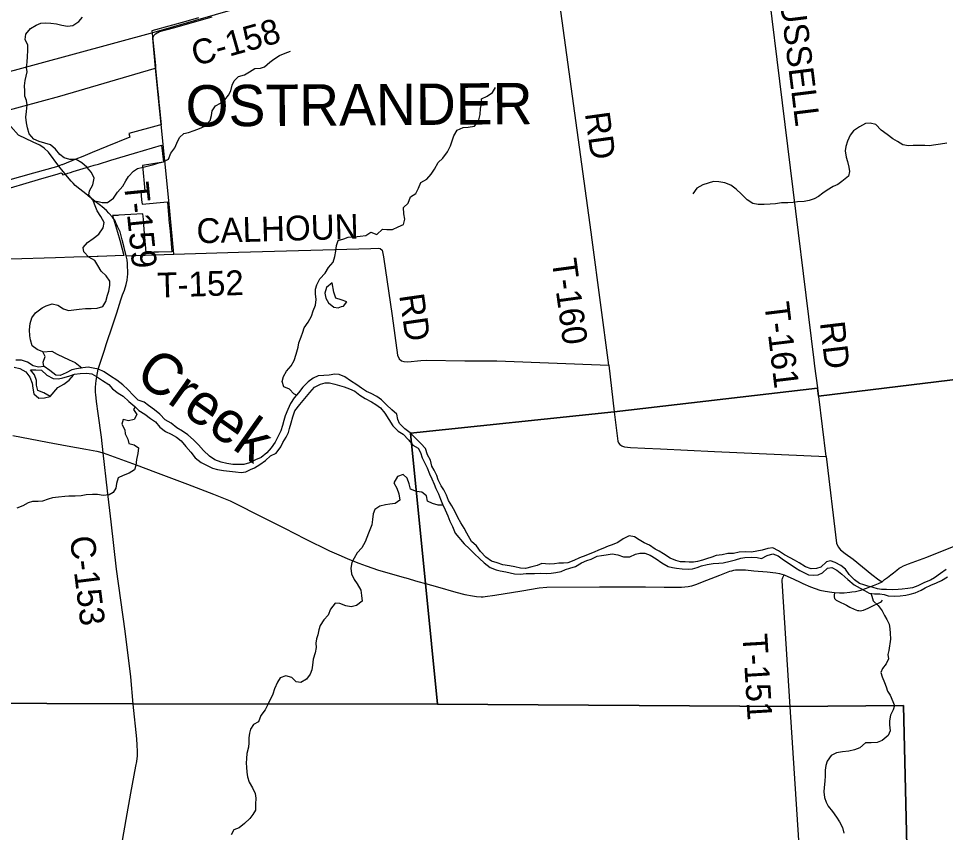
# Model space of a CAD drawing. Extents: x 114604 to 551442, y 316898 to 567001.
# Drawn here: x 147054 to 158267, y 488161 to 498003 of the extents above; entities that cross this region are included whole.
import ezdxf

# ---------------------------------------------------------------- set-up
doc = ezdxf.new("R2010")
doc.units = 0
for name, color, linetype in [('GE_P_Alignment_1000_Bearings', 7, 'Continuous'), ('GE_P_Alignment_1000_Cardinal_Points', 7, 'Continuous'), ('GE_P_Alignment_100_Cardinal_Points', 7, 'Continuous'), ('GE_P_Alignment_100_Stations', 7, 'Continuous'), ('GE_P_Alignment_500_Bearings', 7, 'Continuous'), ('GE_P_Alignment_500_Distances', 7, 'Continuous'), ('MT_X_Edge_Line', 7, 'Continuous'), ('PM_P_Cells', 7, 'Continuous'), ('PM_P_CL_Double_Solid', 7, 'Continuous'), ('PM_P_Crosswalk', 7, 'Continuous'), ('PM_P_Stop_Line', 7, 'Continuous'), ('RS_Raster1', 7, 'Continuous'), ('SH_Named_Boundary', 7, 'Continuous')]:
    doc.layers.add(name, color=color, linetype=linetype)

msp = doc.modelspace()

# ---------------------------------------------------------------- linework, layer by layer
at = {"layer": 'GE_P_Alignment_1000_Bearings'}
msp.add_lwpolyline([(136399, 494453), (140952, 495722), (143976, 496545), (146764, 497316), (148694, 497838), (152376, 498903), (154826, 499582), (157766, 500399), (159849, 501000), (164489, 502310), (165642, 502633), (167084, 502995)], dxfattribs=at)
at = {"layer": 'GE_P_Alignment_1000_Cardinal_Points'}
for points in [[(156721, 493537), (156688, 493801), (156680, 493871), (156041, 499053), (156001, 499451), (155703, 502302), (155696, 502369), (155695, 502498), (155705, 502522), (155744, 502540), (155902, 502553), (155973, 502558), (156001, 502568), (156021, 502609), (155978, 502976), (155969, 503047), (155876, 503583), (155853, 503752), (155810, 504052)], [(154195, 493811), (153992, 495329), (153979, 495420), (153490, 499006), (153469, 499140), (153456, 499218), (153175, 501510), (153162, 501603), (153119, 501902), (153106, 502050), (153099, 502092), (153094, 502128), (153086, 502157), (153066, 502201), (153013, 502300), (152996, 502384), (152983, 502487), (152935, 502892), (152916, 502997)], [(148931, 495154), (148871, 495802), (148709, 497405)], [(148357, 495135), (148931, 495154), (149715, 495178), (151315, 495224), (151411, 495226), (151429, 495221), (151451, 495204), (151469, 495122), (151573, 494410), (151639, 493931), (151658, 493887), (151685, 493864), (151715, 493855), (151765, 493852), (151922, 493866), (151990, 493870), (152453, 493864), (152839, 493863), (154195, 493811), (154260, 493246), (154304, 492893), (154313, 492873), (154329, 492852), (154338, 492844), (154351, 492835)], [(156822, 492705), (156733, 493434), (156721, 493532), (156721, 493537)], [(154351, 492835), (154360, 492830), (154385, 492822), (154456, 492815), (154631, 492807), (154818, 492799), (155474, 492766), (156822, 492705), (156950, 491657), (156967, 491614), (156997, 491579), (157055, 491532), (157149, 491466), (157378, 491280), (157459, 491214), (157502, 491191)], [(156388, 489680), (156290, 491204), (156291, 491217), (156294, 491230), (156298, 491243), (156302, 491252), (156315, 491276)], [(156924, 491062), (156921, 491024), (156921, 491019), (156920, 491012), (156922, 491005), (156923, 490999), (156926, 490991), (156933, 490981), (156946, 490970), (156969, 490959), (157069, 490908), (157111, 490886), (157163, 490860), (157204, 490846), (157218, 490843), (157238, 490842), (157254, 490843), (157274, 490849), (157331, 490873), (157387, 490900), (157455, 490932), (157481, 490944), (157493, 490955), (157506, 490970)]]:
    msp.add_lwpolyline(points, dxfattribs=at)
at = {"layer": 'GE_P_Alignment_100_Cardinal_Points'}
for points in [[(145410, 496420), (145709, 496507), (146070, 496612), (146084, 496616), (146370, 496700), (146417, 496720), (146587, 496795), (146838, 496869), (147554, 497063), (148694, 497401), (148709, 497405)], [(147543, 496218), (147417, 496388), (147365, 496437), (147313, 496471), (147231, 496510), (147054, 496594), (146959, 496698), (146886, 496797), (146865, 496829)]]:
    msp.add_lwpolyline(points, dxfattribs=at)
at = {"layer": 'GE_P_Alignment_100_Stations'}
for points in [[(149230, 498011), (149079, 497969), (148668, 497856), (148671, 497824), (148709, 497434), (148712, 497396), (148739, 497118), (148742, 497093), (148751, 496988), (148758, 496919), (148779, 496718), (148776, 496718), (148760, 496713), (148388, 496614), (148402, 496567), (148123, 496455), (147944, 496382), (147830, 496336), (147748, 496303), (147583, 496236), (147574, 496233), (147555, 496225), (147545, 496221), (147514, 496211), (147512, 496211), (147235, 496132), (146789, 496007)], [(146804, 495911), (147294, 496056), (147534, 496127), (147570, 496138), (147577, 496129), (147590, 496112), (147620, 496122), (147622, 496123), (147650, 496133), (147684, 496143), (147714, 496152), (147918, 496213), (147970, 496228), (148022, 496244), (148171, 496289), (148458, 496374), (148783, 496471), (148803, 496303), (148807, 496266), (148803, 496265), (148553, 496225), (148581, 495921), (148533, 495917), (148543, 495809), (148548, 495757), (148855, 495787), (148860, 495728), (148873, 495580), (148874, 495569), (148887, 495432), (148910, 495183), (148747, 495178), (148692, 495177), (148597, 495174), (148575, 495451), (148565, 495576), (148559, 495642), (148266, 495624), (148255, 495623), (148225, 495621), (148190, 495620), (148251, 495420), (148281, 495324), (148329, 495137), (148018, 495126), (148005, 495125), (147910, 495123), (147723, 495117), (147500, 495111), (146955, 495095)]]:
    msp.add_lwpolyline(points, dxfattribs=at)
at = {"layer": 'GE_P_Alignment_500_Bearings'}
for points in [[(148709, 497405), (148680, 497766), (148692, 497798), (148710, 497819), (148758, 497846), (148927, 497892), (149395, 498022)], [(147626, 496113), (147617, 496124), (147594, 496154), (147543, 496218)], [(148236, 495522), (148223, 495556), (148192, 495600), (148148, 495651), (148116, 495680), (148065, 495727), (148046, 495741), (147998, 495779), (147919, 495841), (147866, 495883), (147796, 495939), (147740, 495986), (147714, 496011), (147689, 496038), (147626, 496113)], [(148079, 492753), (148058, 492942), (148019, 493226), (147998, 493372), (147988, 493458), (147986, 493482), (147986, 493546), (147993, 493628), (148009, 493720), (148019, 493765), (148040, 493835), (148088, 493979), (148119, 494075), (148191, 494288), (148241, 494445), (148293, 494601), (148313, 494663), (148334, 494719), (148354, 494788), (148366, 494838), (148371, 494881), (148374, 494913), (148372, 495039), (148366, 495084), (148357, 495135), (148333, 495233), (148306, 495329), (148282, 495423), (148266, 495457), (148252, 495488), (148237, 495517), (148236, 495522)], [(146984, 492959), (147405, 492880), (147642, 492837), (147867, 492794), (148000, 492771), (148079, 492753)], [(148079, 492753), (148257, 492687), (148477, 492607), (148711, 492517), (149098, 492374), (149414, 492253), (149613, 492170), (149777, 492090), (149876, 492039), (150273, 491839), (150521, 491712), (150817, 491567), (150957, 491504), (151036, 491470), (151169, 491417), (151259, 491383), (151407, 491333), (151539, 491297), (151717, 491244)], [(148439, 489711), (148412, 490042), (148342, 490594), (148239, 491343), (148173, 491918), (148131, 492291), (148079, 492753)], [(157605, 491277), (157637, 491302), (157679, 491334), (157707, 491355), (157730, 491369), (157761, 491385), (157820, 491409), (158041, 491490), (158392, 491630)], [(151717, 491244), (151737, 491238), (151885, 491196), (151978, 491170), (152122, 491131), (152344, 491067), (152452, 491039), (152544, 491020), (152593, 491013), (152651, 491009), (152675, 491010), (152699, 491012), (152817, 491031), (153141, 491084), (153351, 491117), (153443, 491125), (154083, 491130), (154499, 491130), (154640, 491130), (154866, 491128), (155007, 491127), (155072, 491127), (155115, 491129), (155155, 491133), (155174, 491137), (155199, 491143), (155248, 491159), (155381, 491212), (155538, 491273), (155660, 491319), (155682, 491326), (155705, 491331), (155728, 491335), (155751, 491337), (155774, 491338), (155846, 491335), (155950, 491324), (156111, 491311), (156215, 491301), (156259, 491294), (156315, 491276), (156433, 491225), (156508, 491189)], [(156508, 491189), (156541, 491173), (156635, 491129), (156690, 491109), (156748, 491092), (156813, 491077), (156891, 491066), (156924, 491062), (156985, 491060), (157043, 491060), (157108, 491067), (157135, 491071), (157177, 491076), (157244, 491092), (157313, 491113), (157353, 491129), (157395, 491147), (157455, 491171), (157502, 491191), (157529, 491220), (157564, 491245), (157605, 491277)], [(148900, 478489), (148535, 482046), (148425, 483006), (148043, 486359), (148038, 486436), (148040, 486532), (148040, 486558), (148138, 487100), (148283, 487904), (148357, 488317), (148414, 488634), (148473, 488962), (148483, 489020), (148491, 489089), (148492, 489143), (148490, 489217), (148483, 489292), (148439, 489711)], [(157019, 480444), (156805, 483461), (156622, 486225), (156527, 487571), (156388, 489680)]]:
    msp.add_lwpolyline(points, dxfattribs=at)
at = {"layer": 'GE_P_Alignment_500_Distances'}
for points in [[(159278, 493746), (156732, 493437), (156720, 493535), (154259, 493249), (151794, 492989), (151977, 491173), (152124, 489710), (148438, 489714), (142185, 489740), (140166, 489732), (139139, 489746), (136828, 489751), (136500, 489751), (136461, 491962), (136432, 496959), (136319, 503545), (136279, 515744)], [(158051, 472861), (157971, 479550), (157950, 481710), (157758, 489695), (156387, 489683), (152124, 489710), (151977, 491173), (151794, 492989), (154259, 493249), (156720, 493535), (156732, 493437), (159278, 493746)], [(134957, 484465), (137248, 484988), (138543, 485289), (138618, 485302), (139717, 485546), (139139, 489746), (140166, 489732), (142185, 489740), (148438, 489714), (152124, 489710), (156387, 489683), (157758, 489695), (157950, 481710), (157971, 479550), (158051, 472861)]]:
    msp.add_lwpolyline(points, dxfattribs=at)
at = {"layer": 'MT_X_Edge_Line'}
for points in [[(150846, 494808), (150778, 494750), (150760, 494682), (150773, 494620), (150803, 494566), (150867, 494512), (150919, 494506), (150961, 494519)], [(150961, 494519), (150983, 494526), (151027, 494578), (150957, 494602), (150891, 494622), (150868, 494696), (150846, 494808)]]:
    msp.add_lwpolyline(points, dxfattribs=at)
at = {"layer": 'PM_P_Cells'}
for points in [[(147361, 493795), (147352, 493849), (147376, 493915), (147348, 493971), (147278, 493999), (147220, 494047), (147198, 494117), (147192, 494167), (147188, 494240), (147195, 494314), (147215, 494384), (147259, 494444), (147339, 494506), (147389, 494528), (147461, 494553), (147531, 494539), (147599, 494493), (147657, 494471), (147723, 494479), (147787, 494489), (147863, 494495), (147933, 494496), (148005, 494500), (148072, 494520), (148110, 494580), (148130, 494656), (148148, 494708), (148160, 494776), (148158, 494827), (148114, 494891), (148054, 494949), (148015, 495017), (147975, 495077), (147905, 495118), (147845, 495182), (147837, 495233), (147889, 495295), (147957, 495343), (148026, 495397), (148076, 495471), (148088, 495538), (148050, 495608), (148004, 495676), (147982, 495740), (147954, 495810), (147905, 495868), (147913, 495920), (147951, 495994), (147967, 496072), (147937, 496140), (147879, 496204), (147819, 496260), (147749, 496298), (147675, 496298), (147605, 496318), (147553, 496358), (147500, 496422), (147440, 496476), (147370, 496496), (147304, 496518), (147238, 496545), (147182, 496607), (147164, 496680), (147150, 496742), (147144, 496812), (147150, 496880), (147159, 496960), (147151, 497012), (147129, 497064), (147129, 497128), (147125, 497188), (147135, 497254), (147158, 497359), (147152, 497413), (147158, 497477), (147164, 497545), (147168, 497615), (147166, 497683), (147134, 497749), (147141, 497815), (147199, 497882), (147267, 497924), (147323, 497948), (147379, 497950), (147445, 497948), (147513, 497940), (147577, 497922), (147647, 497909), (147711, 497919), (147783, 497969), (147826, 498021)], [(147963, 495786), (148000, 495794), (148064, 495780), (148132, 495780), (148201, 495830), (148253, 495902), (148315, 495977), (148353, 496039), (148385, 496093), (148444, 496157), (148494, 496191), (148560, 496204), (148626, 496222), (148690, 496240), (148752, 496258), (148808, 496270), (148868, 496304), (148898, 496377), (148944, 496441), (148969, 496495), (149003, 496565), (149053, 496613), (149111, 496626), (149177, 496648), (149241, 496674), (149309, 496702), (149371, 496770), (149390, 496832), (149398, 496889), (149438, 496949), (149498, 496981), (149550, 497021), (149594, 497075), (149622, 497127), (149639, 497196), (149663, 497250), (149715, 497304), (149789, 497324), (149847, 497358), (149913, 497397), (149979, 497403), (150031, 497419), (150092, 497477), (150142, 497513), (150210, 497555), (150280, 497584), (150344, 497608)], [(150415, 493447), (150386, 493465), (150333, 493521), (150265, 493551), (150243, 493613), (150259, 493673), (150297, 493737), (150353, 493804), (150389, 493868), (150412, 493944), (150436, 494030), (150444, 494082), (150472, 494154), (150492, 494209), (150510, 494263), (150559, 494331), (150599, 494403), (150619, 494467), (150645, 494535), (150653, 494606), (150647, 494676), (150646, 494730), (150662, 494782), (150700, 494856), (150762, 494922), (150802, 494993), (150860, 495055), (150881, 495125), (150891, 495189), (150899, 495257), (150919, 495317), (150989, 495338), (151043, 495358), (151113, 495364), (151185, 495370), (151255, 495378), (151314, 495420), (151388, 495393), (151456, 495455), (151508, 495451), (151578, 495453), (151646, 495485), (151712, 495512), (151728, 495576), (151716, 495642), (151709, 495720), (151769, 495772), (151797, 495846), (151861, 495887), (151893, 495953), (151919, 496021), (151992, 496059), (152044, 496121), (152086, 496182), (152130, 496262), (152188, 496316), (152245, 496390), (152279, 496465), (152301, 496523), (152319, 496585), (152359, 496655), (152431, 496687), (152491, 496691), (152568, 496702), (152616, 496762), (152640, 496842), (152644, 496916), (152658, 496984), (152654, 497034), (152724, 497063), (152787, 497107), (152823, 497169)], [(158283, 496495), (158205, 496485), (158123, 496470), (158073, 496462), (158019, 496468), (157877, 496468), (157819, 496464), (157751, 496476), (157687, 496515), (157631, 496549), (157561, 496601), (157491, 496655), (157425, 496721), (157355, 496739), (157301, 496735), (157225, 496695), (157155, 496645), (157114, 496592), (157080, 496520), (157060, 496454), (157052, 496404), (157066, 496328), (157080, 496274), (157096, 496204), (157107, 496154), (157093, 496098), (157015, 496033), (156963, 495995), (156909, 495971), (156837, 495929), (156783, 495893), (156731, 495850), (156680, 495824), (156618, 495802), (156556, 495790), (156478, 495786), (156424, 495780), (156358, 495773), (156284, 495773), (156210, 495761), (156146, 495759), (156074, 495753), (156000, 495755), (155936, 495768), (155868, 495812), (155800, 495880), (155736, 495938), (155672, 495990), (155596, 496018), (155524, 496028), (155462, 496032), (155330, 495991), (155258, 495951), (155210, 495883)], [(147348, 493971), (147456, 493982), (147522, 493944), (147666, 493876), (147738, 493844), (147819, 493778)], [(150264, 493144), (150245, 493080), (150227, 493018), (150195, 492952), (150157, 492882), (150109, 492813), (150057, 492753), (149988, 492695), (149920, 492665), (149846, 492629), (149778, 492610), (149714, 492612), (149646, 492612), (149572, 492624), (149504, 492638), (149430, 492668), (149364, 492712), (149292, 492780), (149232, 492846), (149172, 492910), (149101, 492969), (149037, 493013), (148969, 493053), (148901, 493109), (148829, 493149), (148763, 493217), (148697, 493271), (148627, 493325), (148573, 493365), (148503, 493387), (148445, 493445), (148375, 493519), (148317, 493573), (148244, 493631), (148168, 493679), (148090, 493729), (148020, 493762), (147958, 493776), (147898, 493786), (147832, 493780), (147754, 493766), (147698, 493754), (147631, 493718), (147559, 493687), (147505, 493691), (147431, 493747), (147365, 493795), (147297, 493789), (147229, 493805), (147161, 493847), (147089, 493873), (147021, 493871)], [(147001, 493788), (147069, 493773), (147141, 493729), (147189, 493667), (147217, 493595), (147225, 493532), (147239, 493466), (147299, 493412), (147367, 493417), (147435, 493433), (147361, 493475), (147287, 493505), (147271, 493571), (147273, 493627), (147245, 493693), (147197, 493753), (147263, 493753), (147333, 493749), (147397, 493691), (147473, 493651), (147537, 493647), (147589, 493659), (147661, 493678), (147729, 493704), (147800, 493710), (147874, 493714), (147942, 493706), (147996, 493676), (148069, 493626), (148145, 493576), (148191, 493526), (148261, 493471), (148319, 493435), (148387, 493373), (148459, 493311), (148511, 493265), (148581, 493219), (148649, 493167), (148709, 493127), (148763, 493063), (148830, 493011), (148902, 492977), (148966, 492941), (149022, 492895), (149078, 492829), (149140, 492759), (149190, 492691), (149264, 492635), (149334, 492597), (149402, 492567), (149460, 492550), (149534, 492538), (149604, 492528), (149680, 492520), (149748, 492514), (149804, 492520), (149858, 492548), (149908, 492571)], [(147435, 493433), (147529, 493541), (147601, 493583), (147667, 493632), (147717, 493690)], [(149908, 492571), (149974, 492611), (150040, 492657), (150101, 492715), (150169, 492749), (150225, 492822), (150253, 492878), (150291, 492942), (150319, 492996), (150331, 493046), (150352, 493114), (150372, 493187), (150398, 493259), (150458, 493335), (150518, 493407), (150579, 493480), (150635, 493546), (150705, 493580), (150763, 493596), (150817, 493598), (150881, 493580), (150937, 493567), (150991, 493549), (151057, 493525), (151123, 493497), (151183, 493447), (151249, 493407), (151323, 493367), (151375, 493337), (151433, 493295), (151483, 493231), (151535, 493155), (151582, 493077), (151646, 493013), (151708, 492975), (151770, 492907), (151822, 492843), (151888, 492808), (151918, 492754), (151936, 492690), (151972, 492619), (151996, 492569), (152025, 492497), (152053, 492437), (152081, 492371), (152103, 492319), (152135, 492257), (152159, 492189), (152183, 492129), (152213, 492061), (152248, 491991), (152272, 491925), (152304, 491859), (152336, 491781)], [(152477, 491781), (152446, 491841), (152406, 491905), (152368, 491971), (152335, 492037), (152295, 492109), (152257, 492175), (152231, 492238), (152199, 492302), (152167, 492354), (152129, 492424), (152113, 492478), (152080, 492540), (152054, 492592), (152036, 492662), (152002, 492726), (151978, 492804), (151920, 492864), (151860, 492926), (151792, 492992), (151726, 493042), (151663, 493104), (151643, 493154), (151631, 493220), (151569, 493272), (151505, 493330), (151445, 493393), (151387, 493433), (151319, 493467), (151265, 493491), (151201, 493533), (151145, 493575), (151069, 493623), (151001, 493671), (150933, 493699), (150881, 493703), (150813, 493690), (150749, 493688), (150677, 493682), (150619, 493654), (150557, 493610), (150491, 493545), (150439, 493477), (150390, 493415), (150342, 493349), (150310, 493275), (150278, 493198), (150264, 493144)], [(148464, 493307), (148443, 493275), (148485, 493213), (148453, 493154), (148383, 493140), (148319, 493154), (148304, 493098), (148340, 493030), (148342, 492980), (148378, 492916), (148388, 492866), (148452, 492848), (148504, 492810), (148498, 492742), (148479, 492672), (148471, 492598), (148457, 492547), (148391, 492505), (148321, 492479), (148259, 492447), (148239, 492381), (148231, 492325), (148200, 492272), (148150, 492244), (148076, 492236), (148010, 492248), (147948, 492248), (147872, 492244), (147810, 492232), (147738, 492229), (147664, 492227), (147612, 492225), (147536, 492217), (147464, 492209), (147414, 492191), (147342, 492168), (147292, 492162), (147222, 492164), (147170, 492146), (147105, 492112), (147035, 492084)], [(152188, 492118), (152129, 492119), (152063, 492137), (152003, 492165), (151987, 492231), (151933, 492277), (151867, 492285), (151795, 492311), (151779, 492375), (151757, 492443), (151705, 492489), (151637, 492464), (151595, 492388), (151629, 492322), (151653, 492256), (151666, 492180), (151610, 492138), (151544, 492132), (151494, 492122), (151426, 492105), (151364, 492067), (151344, 492015), (151336, 491947), (151327, 491881), (151287, 491781)], [(151287, 491781), (151245, 491674), (151206, 491603), (151152, 491541), (151112, 491479), (151084, 491426), (151072, 491358), (151083, 491288), (151115, 491218), (151151, 491166), (151196, 491090), (151204, 491026), (151212, 490956), (151142, 490907), (151076, 490889), (151014, 490903), (150940, 490930), (150886, 490932), (150826, 490860), (150800, 490789), (150748, 490733), (150701, 490665), (150685, 490610), (150675, 490550), (150657, 490500), (150652, 490450), (150656, 490398), (150642, 490334), (150618, 490255), (150611, 490183), (150603, 490129), (150581, 490073), (150537, 490014), (150467, 489974), (150413, 489982), (150359, 490034), (150289, 490055), (150220, 490029), (150185, 489979), (150149, 489898), (150129, 489834), (150075, 489715)], [(152336, 491781), (152446, 491651), (152510, 491592), (152569, 491528), (152629, 491472), (152685, 491422), (152758, 491364), (152830, 491336), (152880, 491323), (152948, 491311), (153001, 491301), (153053, 491289), (153121, 491282), (153193, 491292), (153243, 491292), (153297, 491293), (153365, 491297), (153437, 491293), (153496, 491298), (153554, 491306), (153618, 491318), (153672, 491339), (153724, 491355), (153792, 491375), (153862, 491420), (153928, 491450), (153980, 491466), (154054, 491501), (154106, 491511), (154162, 491519), (154234, 491530), (154302, 491516), (154372, 491494), (154449, 491495), (154519, 491525), (154571, 491537), (154631, 491536), (154695, 491512), (154767, 491470), (154836, 491422), (154914, 491377), (154964, 491365), (155014, 491355), (155082, 491347), (155155, 491346), (155205, 491350), (155263, 491364), (155315, 491383), (155385, 491401), (155457, 491411), (155527, 491416), (155579, 491420), (155661, 491440), (155725, 491457), (155791, 491479), (155841, 491485), (155920, 491488), (155988, 491484), (156042, 491474), (156108, 491511), (156178, 491531), (156244, 491507), (156309, 491459), (156377, 491412), (156453, 491362), (156506, 491328), (156560, 491300), (156610, 491276), (156670, 491271), (156728, 491277), (156778, 491299), (156838, 491356), (156892, 491364), (156951, 491332), (157013, 491282), (157085, 491220), (157164, 491153), (157236, 491115), (157286, 491085), (157343, 491053), (157409, 491047), (157473, 491046), (157525, 491038), (157575, 491022), (157651, 491016), (157720, 491021), (157788, 491031), (157838, 491041), (157900, 491060), (157972, 491090), (158022, 491118), (158088, 491151), (158158, 491179), (158218, 491209), (158290, 491250)], [(158275, 491340), (158205, 491293), (158136, 491239), (158086, 491211), (158012, 491182), (157932, 491144), (157867, 491120), (157813, 491111), (157745, 491103), (157695, 491099), (157627, 491094), (157555, 491098), (157493, 491100), (157443, 491106), (157392, 491123), (157328, 491139), (157278, 491157), (157228, 491173), (157165, 491217), (157101, 491279), (157059, 491343), (157002, 491388), (156934, 491426), (156878, 491444), (156828, 491432), (156758, 491369), (156708, 491351), (156644, 491347), (156574, 491372), (156499, 491420), (156439, 491454), (156389, 491480), (156320, 491516), (156246, 491565), (156180, 491603), (156118, 491595), (156051, 491574), (155985, 491562), (155921, 491550), (155843, 491555), (155771, 491549), (155703, 491535), (155635, 491532), (155565, 491518), (155495, 491510), (155441, 491489), (155377, 491469), (155327, 491453), (155268, 491438), (155218, 491430), (155168, 491430), (155118, 491432), (155060, 491435), (155004, 491449), (154936, 491479), (154857, 491529), (154805, 491563), (154755, 491588), (154688, 491634), (154624, 491662), (154562, 491698), (154506, 491736), (154439, 491749), (154369, 491713), (154303, 491666), (154235, 491638), (154185, 491622), (154123, 491595), (154071, 491573), (154017, 491551), (153965, 491530), (153915, 491508), (153841, 491482), (153773, 491451), (153699, 491423), (153647, 491417), (153591, 491416), (153539, 491410), (153473, 491406), (153383, 491411), (153327, 491389), (153263, 491371), (153187, 491354), (153127, 491356), (153058, 491372), (152992, 491385), (152914, 491397), (152844, 491421), (152775, 491442), (152705, 491490), (152643, 491558), (152594, 491628), (152532, 491680), (152477, 491781)], [(157363, 491051), (157377, 491017), (157391, 490963), (157452, 490905), (157502, 490839), (157528, 490785), (157557, 490735), (157585, 490681), (157595, 490621), (157599, 490571), (157600, 490499), (157580, 490362), (157570, 490312), (157579, 490262), (157549, 490200), (157505, 490144), (157485, 490093), (157501, 490043), (157530, 489973), (157548, 489923), (157564, 489871), (157599, 489821), (157649, 489694)], [(150075, 489715), (150039, 489644), (149986, 489573), (149958, 489499), (149896, 489467), (149858, 489410), (149849, 489360), (149839, 489306), (149839, 489246), (149837, 489192), (149816, 489117), (149810, 489055), (149808, 488999), (149811, 488949), (149815, 488889), (149825, 488835), (149844, 488769), (149884, 488701), (149917, 488633), (149923, 488575), (149919, 488504), (149920, 488432), (149890, 488378), (149850, 488328), (149788, 488269), (149722, 488217), (149660, 488194), (149625, 488130)], [(157649, 489694), (157635, 489642), (157601, 489578), (157589, 489510), (157591, 489460), (157596, 489390), (157572, 489333), (157500, 489271), (157440, 489248), (157368, 489244), (157298, 489246), (157230, 489185), (157166, 489161), (157096, 489144), (157022, 489134), (156950, 489125), (156886, 489091), (156836, 489024), (156819, 488970), (156811, 488912), (156813, 488844), (156808, 488782), (156798, 488705), (156794, 488651), (156803, 488585), (156825, 488527), (156849, 488477), (156900, 488415), (156950, 488347), (156983, 488289), (157023, 488221), (157037, 488153)]]:
    msp.add_lwpolyline(points, dxfattribs=at)
at = {"layer": 'RS_Raster1'}
for points in [[(136297, 532875), (136236, 529293), (136242, 527957), (136280, 524338), (136281, 522432), (136288, 520305), (136273, 520161), (136254, 519186), (136279, 515744), (136319, 503545), (136432, 496959), (136461, 491962), (136500, 489751), (136828, 489751), (139139, 489746), (140166, 489732), (142185, 489740), (148438, 489714), (152124, 489710), (156387, 489683), (157758, 489695), (157950, 481710), (157971, 479550), (158051, 472861)], [(158051, 472861), (157971, 479550), (157950, 481710), (157758, 489695), (156387, 489683), (152124, 489710), (148438, 489714), (142185, 489740), (140166, 489732), (139139, 489746), (136828, 489751), (136500, 489751), (136461, 491962), (136432, 496959), (136319, 503545), (136279, 515744), (136254, 519186), (136273, 520161), (136288, 520305), (136281, 522432), (136280, 524338), (136242, 527957), (136236, 529293), (136297, 532875)]]:
    msp.add_lwpolyline(points, dxfattribs=at)

# ---------------------------------------------------------------- texts
at = {"layer": 'PM_P_CL_Double_Solid'}
for s, rotation, p in [('C-158', 15.7882, (149195, 497426)), ('C-153', 277.0248, (147673, 491731))]:
    msp.add_text(s, height=300, rotation=rotation, dxfattribs=at).set_placement(p)
at = {"layer": 'PM_P_Crosswalk'}
for s, rotation, p in [('RUSSELL', 277.1034, (156229, 498504)), ('RD', 277.843, (153904, 496856)), ('T-159', 275.7326, (148328, 496012)), ('CALHOUN', 1.6782, (149211, 495284)), ('T-160', 277.7467, (153503, 495082)), ('T-152', 1.8005, (148736, 494628)), ('RD', 278.2657, (151658, 494657)), ('T-161', 276.8775, (156075, 494559)), ('RD', 276.751, (156747, 494326)), ('T-151', 273.4985, (155811, 490556))]:
    msp.add_text(s, height=300, rotation=rotation, dxfattribs=at).set_placement(p)
at = {"layer": 'PM_P_Stop_Line'}
msp.add_text('Creek', height=499.9, rotation=324.6702, dxfattribs=at).set_placement((148443, 493645))
at = {"layer": 'SH_Named_Boundary'}
msp.add_text('OSTRANDER', height=500, rotation=0.4118, dxfattribs=at).set_placement((149076, 496696))

doc.saveas('drawing.dxf')
